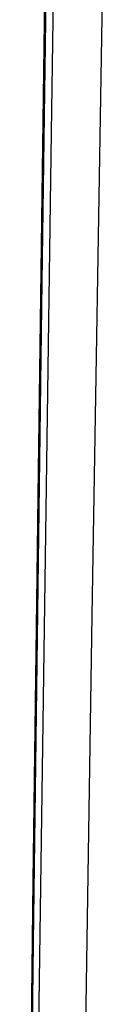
# Model space of a CAD drawing. Header units: metres. Extents: x 209747 to 209830, y 1182430 to 1182564.
# Tile 471 of 656: x 209752.1729 to 209752.1847, y 1182483.9482 to 1182484.0962. Entities that reach past the tile are written whole.
import ezdxf

# ---------------------------------------------------------------- set-up
doc = ezdxf.new("R2010")
doc.units = ezdxf.units.M
doc.header["$MEASUREMENT"] = 0
doc.linetypes.add('DGN Style 2', pattern=[15.036391, 9.021834, -6.014556])
doc.layers.get('0').update_dxf_attribs({"color": 254})

# ---------------------------------------------------------------- blocks, each defined once
blk = doc.blocks.new('*U2')
at = {"color": 3, "linetype": 'Continuous'}
for p, q in [((1.27881, -14.9261), (1.27746, -15.02657)), ((1.27746, -15.02657), (1.27618, -15.12704))]:
    blk.add_line(p, q, dxfattribs=at)
blk = doc.blocks.new('*U3')
at = {"color": 3, "linetype": 'Continuous'}
for p, q in [((1.27865, -14.9371), (1.27732, -15.03643)), ((1.27732, -15.03643), (1.27607, -15.13576))]:
    blk.add_line(p, q, dxfattribs=at)
blk = doc.blocks.new('*U4')
at = {"color": 3, "linetype": 'Continuous'}
for p, q in [((1.27923, -14.89566), (1.27787, -14.99499)), ((1.27787, -14.99499), (1.27658, -15.09434)), ((1.27658, -15.09434), (1.27538, -15.19367))]:
    blk.add_line(p, q, dxfattribs=at)
blk = doc.blocks.new('*U5')
at = {"color": 3, "linetype": 'Continuous'}
for p, q in [((1.27891, -14.91992), (1.27756, -15.01906)), ((1.27756, -15.01906), (1.2763, -15.1182))]:
    blk.add_line(p, q, dxfattribs=at)
blk = doc.blocks.new('*U6')
at = {"color": 3, "linetype": 'Continuous'}
for p, q in [((1.27951, -14.87748), (1.27813, -14.97673)), ((1.27813, -14.97673), (1.27683, -15.07598)), ((1.27683, -15.07598), (1.27561, -15.17522))]:
    blk.add_line(p, q, dxfattribs=at)
blk = doc.blocks.new('*U7')
at = {"color": 3, "linetype": 'Continuous'}
for p, q in [((1.27933, -14.90499), (1.27794, -15.00426)), ((1.27794, -15.00426), (1.27664, -15.10353)), ((1.27664, -15.10353), (1.27542, -15.2028))]:
    blk.add_line(p, q, dxfattribs=at)
blk = doc.blocks.new('*U8')
at = {"color": 3, "linetype": 'Continuous'}
for p, q in [((1.28084, -14.88255), (1.27933, -14.98182)), ((1.27933, -14.98182), (1.27791, -15.08109)), ((1.27791, -15.08109), (1.27658, -15.18037))]:
    blk.add_line(p, q, dxfattribs=at)
blk = doc.blocks.new('*U9')
at = {"color": 3, "linetype": 'Continuous'}
for p, q in [((1.28712, -14.95383), (1.28544, -15.05443)), ((1.28544, -15.05443), (1.28384, -15.15503))]:
    blk.add_line(p, q, dxfattribs=at)
blk = doc.blocks.new('ATTEMP')
at = {"color": 3, "linetype": 'Continuous'}
for name in ['*U9', '*U8', '*U7', '*U6', '*U3', '*U4', '*U5', '*U2']:
    blk.add_blockref(name, (-10.48, 0), dxfattribs=at)

msp = doc.modelspace()

# ---------------------------------------------------------------- block references
at = {"color": 1, "linetype": 'DGN Style 2'}
msp.add_blockref('ATTEMP', (209761.37756, 1182499.06107), dxfattribs=at)

doc.saveas('drawing.dxf')
